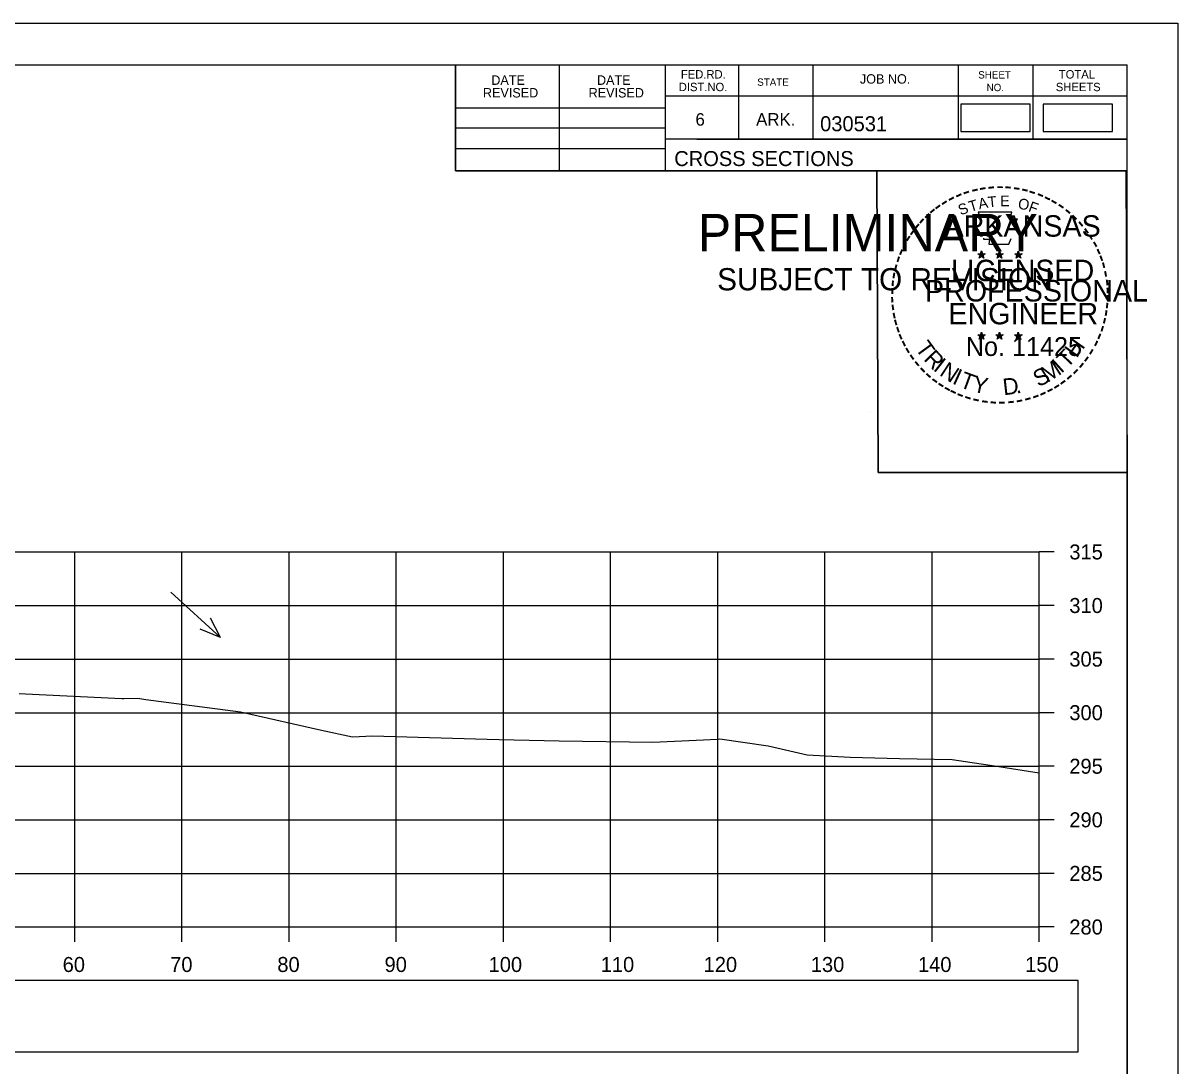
# Model space of a CAD drawing. Extents: x 285 to 4233, y -659 to 3710.
# Drawn here: x 1278.9 to 1386.6, y 2848.3 to 2945.6 of the extents above; entities that cross this region are included whole.
import ezdxf

# ---------------------------------------------------------------- set-up
doc = ezdxf.new("R2010")
doc.units = 0
for name, color, linetype in [('R_Axis', 7, 'Continuous'), ('R_Axis Annot', 7, 'Continuous'), ('R_Border', 7, 'Continuous'), ('R_Border PE', 7, 'Continuous'), ('R_Border Prem', 7, 'Continuous'), ('R_Exist Surface', 7, 'Continuous'), ('R_Grid', 7, 'Continuous'), ('R_No Plot', 7, 'Continuous'), ('R_Water Annot', 7, 'Continuous')]:
    doc.layers.add(name, color=color, linetype=linetype)

msp = doc.modelspace()

# ---------------------------------------------------------------- linework, layer by layer
at = {"layer": 'R_Axis'}
for p, q in [((1373.68, 2861.27), (1373.68, 2896.27)), ((1375.08, 2896.27), (1373.68, 2896.27)), ((1375.08, 2891.27), (1373.68, 2891.27)), ((1375.08, 2886.27), (1373.68, 2886.27)), ((1375.08, 2881.27), (1373.68, 2881.27)), ((1375.08, 2876.27), (1373.68, 2876.27)), ((1375.08, 2871.27), (1373.68, 2871.27)), ((1375.08, 2866.27), (1373.68, 2866.27)), ((1073.68, 2861.27), (1373.68, 2861.27)), ((1283.68, 2859.87), (1283.68, 2861.27)), ((1293.68, 2859.87), (1293.68, 2861.27)), ((1303.68, 2859.87), (1303.68, 2861.27)), ((1313.68, 2859.87), (1313.68, 2861.27)), ((1323.68, 2859.87), (1323.68, 2861.27)), ((1333.68, 2859.87), (1333.68, 2861.27)), ((1343.68, 2859.87), (1343.68, 2861.27)), ((1353.68, 2859.87), (1353.68, 2861.27)), ((1363.68, 2859.87), (1363.68, 2861.27)), ((1373.68, 2859.87), (1373.68, 2861.27)), ((1375.08, 2861.27), (1373.68, 2861.27))]:
    msp.add_line(p, q, dxfattribs=at)
at = {"layer": 'R_Axis Annot'}
for points in [[(1366.36, 2935.51), (1372.81, 2935.51), (1372.81, 2938.07), (1366.36, 2938.07)], [(1374.05, 2935.51), (1380.51, 2935.51), (1380.51, 2938.07), (1374.05, 2938.07)], [(1237.31, 2849.62), (1377.31, 2849.62), (1377.31, 2856.27), (1237.31, 2856.27)]]:
    msp.add_lwpolyline(points, close=True, dxfattribs=at)
at = {"layer": 'R_Border'}
for p, q in [((1065.68, 2941.73), (1381.86, 2941.73)), ((1319.22, 2931.85), (1319.22, 2941.73)), ((1328.9, 2931.85), (1328.9, 2941.73)), ((1338.76, 2941.73), (1338.76, 2931.85)), ((1345.6, 2941.73), (1345.6, 2934.79)), ((1352.54, 2941.73), (1352.54, 2934.79)), ((1366.12, 2941.73), (1366.12, 2934.79)), ((1373.06, 2941.73), (1373.06, 2934.79)), ((1381.86, 2736.27), (1381.86, 2941.73)), ((1381.86, 2938.79), (1338.76, 2938.79)), ((1381.86, 2938.81), (1381.86, 2938.81)), ((1319.22, 2937.71), (1338.76, 2937.71)), ((1319.22, 2935.85), (1338.76, 2935.85)), ((1319.22, 2933.91), (1338.76, 2933.91)), ((1381.86, 2934.79), (1338.76, 2934.79)), ((1341.72, 2934.79), (1381.86, 2934.79)), ((1381.86, 2931.85), (1319.22, 2931.85))]:
    msp.add_line(p, q, dxfattribs=at)
at = {"layer": 'R_Border PE'}
for p, q in [((1367.94, 2924.1), (1368.29, 2923.99)), ((1367.94, 2924.1), (1368.19, 2924.06)), ((1367.94, 2924.1), (1368.18, 2923.98)), ((1368.29, 2924.36), (1368.25, 2924.1)), ((1368.29, 2923.99), (1368.29, 2924.36)), ((1368.29, 2924.36), (1368.34, 2924.11)), ((1368.64, 2924.1), (1368.29, 2923.99)), ((1368.64, 2924.1), (1368.35, 2924.05)), ((1368.64, 2924.1), (1368.43, 2924)), ((1369.61, 2924.1), (1369.96, 2923.99)), ((1369.61, 2924.1), (1369.86, 2924.06)), ((1369.61, 2924.1), (1369.85, 2923.98)), ((1369.96, 2924.36), (1369.92, 2924.1)), ((1369.96, 2923.99), (1369.96, 2924.36)), ((1369.96, 2924.36), (1370.01, 2924.11)), ((1370.31, 2924.1), (1369.96, 2923.99)), ((1370.31, 2924.1), (1370.02, 2924.05)), ((1370.31, 2924.1), (1370.1, 2924)), ((1371.72, 2924.34), (1371.68, 2924.09)), ((1371.72, 2923.98), (1371.72, 2924.34)), ((1371.72, 2924.34), (1371.77, 2924.09)), ((1368.07, 2923.69), (1368.29, 2923.99)), ((1368.07, 2923.69), (1368.2, 2923.94)), ((1368.07, 2923.69), (1368.29, 2923.91)), ((1368.5, 2923.69), (1368.29, 2923.99)), ((1368.5, 2923.69), (1368.29, 2923.91)), ((1368.5, 2923.69), (1368.37, 2923.99)), ((1369.74, 2923.69), (1369.96, 2923.99)), ((1369.74, 2923.69), (1369.87, 2923.94)), ((1369.74, 2923.69), (1369.96, 2923.91)), ((1370.17, 2923.69), (1369.96, 2923.99)), ((1370.17, 2923.69), (1369.96, 2923.91)), ((1370.17, 2923.69), (1370.04, 2923.99)), ((1371.38, 2924.09), (1371.72, 2923.98)), ((1371.38, 2924.09), (1371.63, 2924.05)), ((1371.38, 2924.09), (1371.61, 2923.97)), ((1371.51, 2923.68), (1371.72, 2923.98)), ((1371.51, 2923.68), (1371.63, 2923.93)), ((1371.51, 2923.68), (1371.72, 2923.9)), ((1372.07, 2924.09), (1371.72, 2923.98)), ((1371.94, 2923.68), (1371.72, 2923.98)), ((1371.94, 2923.68), (1371.72, 2923.9)), ((1372.07, 2924.09), (1371.79, 2924.04)), ((1371.94, 2923.68), (1371.8, 2923.97)), ((1372.07, 2924.09), (1371.87, 2923.99)), ((1368.29, 2916.78), (1368.25, 2916.53)), ((1368.29, 2916.42), (1368.29, 2916.78)), ((1368.29, 2916.78), (1368.34, 2916.53)), ((1369.96, 2916.78), (1369.91, 2916.53)), ((1369.96, 2916.42), (1369.96, 2916.78)), ((1369.96, 2916.78), (1370, 2916.53)), ((1371.72, 2916.77), (1371.68, 2916.52)), ((1371.72, 2916.41), (1371.72, 2916.77)), ((1371.72, 2916.77), (1371.77, 2916.52)), ((1367.94, 2916.53), (1368.29, 2916.42)), ((1367.94, 2916.53), (1368.19, 2916.48)), ((1367.94, 2916.53), (1368.17, 2916.41)), ((1368.07, 2916.12), (1368.29, 2916.42)), ((1368.07, 2916.12), (1368.2, 2916.37)), ((1368.07, 2916.12), (1368.28, 2916.34)), ((1368.5, 2916.12), (1368.28, 2916.34)), ((1368.63, 2916.53), (1368.29, 2916.42)), ((1368.5, 2916.12), (1368.29, 2916.42)), ((1368.63, 2916.53), (1368.35, 2916.48)), ((1368.5, 2916.12), (1368.36, 2916.41)), ((1368.63, 2916.53), (1368.43, 2916.43)), ((1369.61, 2916.53), (1369.96, 2916.42)), ((1369.61, 2916.53), (1369.86, 2916.48)), ((1369.61, 2916.53), (1369.84, 2916.41)), ((1369.74, 2916.12), (1369.96, 2916.42)), ((1369.74, 2916.12), (1369.87, 2916.37)), ((1369.74, 2916.12), (1369.95, 2916.34)), ((1370.17, 2916.12), (1369.95, 2916.34)), ((1370.3, 2916.53), (1369.96, 2916.42)), ((1370.17, 2916.12), (1369.96, 2916.42)), ((1370.3, 2916.53), (1370.02, 2916.48)), ((1370.17, 2916.12), (1370.03, 2916.41)), ((1370.3, 2916.53), (1370.1, 2916.43)), ((1371.37, 2916.52), (1371.72, 2916.41)), ((1371.37, 2916.52), (1371.63, 2916.47)), ((1371.37, 2916.52), (1371.61, 2916.4)), ((1371.51, 2916.11), (1371.72, 2916.41)), ((1371.51, 2916.11), (1371.63, 2916.36)), ((1371.51, 2916.11), (1371.72, 2916.33)), ((1372.07, 2916.52), (1371.72, 2916.41)), ((1371.94, 2916.11), (1371.72, 2916.41)), ((1371.94, 2916.11), (1371.72, 2916.33)), ((1372.07, 2916.52), (1371.78, 2916.47)), ((1371.94, 2916.11), (1371.8, 2916.4)), ((1372.07, 2916.52), (1371.87, 2916.42))]:
    msp.add_line(p, q, dxfattribs=at)
for points in [[(1367.98, 2927.98), (1368.25, 2927.15)], [(1371.49, 2927.06), (1371.64, 2927.34), (1370.95, 2927.32), (1371.1, 2927.98), (1367.98, 2927.98)], [(1368.47, 2925.56), (1368.47, 2925.47), (1369.04, 2925.45), (1368.98, 2924.98), (1370.85, 2924.98), (1371.05, 2925.51)], [(1368.29, 2924.36), (1368.5, 2923.69), (1367.94, 2924.1), (1368.64, 2924.1), (1368.07, 2923.69), (1368.29, 2924.36)], [(1369.96, 2924.36), (1370.17, 2923.69), (1369.61, 2924.1), (1370.31, 2924.1), (1369.74, 2923.69), (1369.96, 2924.36)], [(1371.72, 2924.34), (1371.94, 2923.68), (1371.38, 2924.09), (1372.07, 2924.09), (1371.51, 2923.68), (1371.72, 2924.34)], [(1368.29, 2916.78), (1368.5, 2916.12), (1367.94, 2916.53), (1368.63, 2916.53), (1368.07, 2916.12), (1368.29, 2916.78)], [(1369.96, 2916.78), (1370.17, 2916.12), (1369.61, 2916.53), (1370.3, 2916.53), (1369.74, 2916.12), (1369.96, 2916.78)], [(1371.72, 2916.77), (1371.94, 2916.11), (1371.37, 2916.52), (1372.07, 2916.52), (1371.51, 2916.11), (1371.72, 2916.77)]]:
    msp.add_lwpolyline(points, dxfattribs=at)
for centre, radius in [((1368.29, 2923.99), 0.172), ((1368.29, 2923.99), 0.145), ((1368.29, 2923.99), 0.116), ((1369.96, 2923.99), 0.172), ((1369.96, 2923.99), 0.145), ((1369.96, 2923.99), 0.116), ((1371.72, 2923.98), 0.172), ((1371.72, 2923.98), 0.145), ((1368.29, 2923.99), 0.0991), ((1368.29, 2923.99), 0.0747), ((1368.29, 2923.99), 0.0495), ((1368.29, 2923.99), 0.0296), ((1369.96, 2923.99), 0.0991), ((1369.96, 2923.99), 0.0747), ((1369.96, 2923.99), 0.0495), ((1369.96, 2923.99), 0.0296), ((1371.72, 2923.98), 0.116), ((1371.72, 2923.98), 0.0991), ((1371.72, 2923.98), 0.0747), ((1371.72, 2923.98), 0.0495), ((1371.72, 2923.98), 0.0296), ((1368.29, 2916.42), 0.172), ((1368.29, 2916.42), 0.145), ((1369.95, 2916.42), 0.172), ((1369.95, 2916.42), 0.145), ((1371.72, 2916.41), 0.172), ((1368.29, 2916.42), 0.116), ((1368.29, 2916.42), 0.0991), ((1368.29, 2916.42), 0.0747), ((1368.29, 2916.42), 0.0495), ((1368.29, 2916.42), 0.0296), ((1369.95, 2916.42), 0.116), ((1369.95, 2916.42), 0.0991), ((1369.95, 2916.42), 0.0747), ((1369.95, 2916.42), 0.0495), ((1369.95, 2916.42), 0.0296), ((1371.72, 2916.41), 0.145), ((1371.72, 2916.41), 0.116), ((1371.72, 2916.41), 0.0991), ((1371.72, 2916.41), 0.0747), ((1371.72, 2916.41), 0.0495), ((1371.72, 2916.41), 0.0296)]:
    msp.add_circle(centre, radius, dxfattribs=at)
at = {"layer": 'R_Exist Surface'}
msp.add_lwpolyline([(1278.5, 2883.06), (1279.09, 2883.03), (1288.07, 2882.6), (1288.26, 2882.6), (1289.56, 2882.61), (1290.31, 2882.51), (1299.16, 2881.34), (1306.71, 2879.63), (1309.6, 2879.02), (1311.47, 2879.12), (1318.94, 2878.89), (1322.16, 2878.79), (1323.29, 2878.76), (1328.88, 2878.65), (1337.63, 2878.51), (1343.67, 2878.81), (1343.88, 2878.82), (1348.39, 2878.17), (1352.03, 2877.33), (1356.03, 2877.13), (1360.64, 2877), (1365.54, 2876.9), (1369.49, 2876.31), (1373.68, 2875.65)], dxfattribs=at)
at = {"layer": 'R_Grid'}
for p, q in [((1073.68, 2896.27), (1373.68, 2896.27)), ((1283.68, 2861.27), (1283.68, 2896.27)), ((1293.68, 2861.27), (1293.68, 2896.27)), ((1303.68, 2861.27), (1303.68, 2896.27)), ((1313.68, 2861.27), (1313.68, 2896.27)), ((1323.68, 2861.27), (1323.68, 2896.27)), ((1333.68, 2861.27), (1333.68, 2896.27)), ((1343.68, 2861.27), (1343.68, 2896.27)), ((1353.68, 2861.27), (1353.68, 2896.27)), ((1363.68, 2861.27), (1363.68, 2896.27)), ((1373.68, 2861.27), (1373.68, 2896.27)), ((1073.68, 2891.27), (1373.68, 2891.27)), ((1073.68, 2886.27), (1373.68, 2886.27)), ((1073.68, 2881.27), (1373.68, 2881.27)), ((1073.68, 2876.27), (1373.68, 2876.27)), ((1073.68, 2871.27), (1373.68, 2871.27)), ((1073.68, 2866.27), (1373.68, 2866.27)), ((1073.68, 2861.27), (1373.68, 2861.27))]:
    msp.add_line(p, q, dxfattribs=at)
at = {"layer": 'R_No Plot'}
for p, q in [((1053.28, 2945.62), (1386.61, 2945.62)), ((1357.89, 2909.39), (1357.89, 2909.39))]:
    msp.add_line(p, q, dxfattribs=at)
for points in [[(1053.27, 2945.62), (1386.61, 2945.62), (1386.61, 2732.28), (1053.27, 2732.28)], [(1299.6, 2941.73), (1319.22, 2941.73), (1319.22, 2931.85), (1335.33, 2931.85), (1358.53, 2931.85), (1358.65, 2903.69), (1381.86, 2903.69), (1381.86, 2736.27), (1065.68, 2736.27), (1065.68, 2941.73)], [(1358.53, 2931.85), (1381.74, 2931.85), (1381.86, 2903.69), (1358.65, 2903.69)]]:
    msp.add_lwpolyline(points, close=True, dxfattribs=at)
at = {"layer": 'R_Water Annot'}
for p, q in [((1292.66, 2892.53), (1297.28, 2888.27)), ((1297.28, 2888.27), (1296.34, 2890.09)), ((1297.28, 2888.27), (1295.39, 2889.06))]:
    msp.add_line(p, q, dxfattribs=at)

# ---------------------------------------------------------------- texts
at = {"layer": 'R_Axis Annot'}
for s, p in [('315', (1376.48, 2895.57)), ('310', (1376.48, 2890.57)), ('305', (1376.48, 2885.57)), ('300', (1376.48, 2880.57)), ('295', (1376.48, 2875.57)), ('290', (1376.48, 2870.57)), ('285', (1376.48, 2865.57)), ('280', (1376.48, 2860.57)), ('60', (1282.56, 2857.07)), ('70', (1292.59, 2857.07)), ('80', (1302.59, 2857.07)), ('90', (1312.59, 2857.07)), ('100', (1322.3, 2857.07)), ('110', (1332.76, 2857.07)), ('120', (1342.36, 2857.07)), ('130', (1352.36, 2857.07)), ('140', (1362.36, 2857.07)), ('150', (1372.36, 2857.07))]:
    msp.add_text(s, height=1.4, dxfattribs=at).set_placement(p)
at = {"layer": 'R_Border'}
for s, height, p in [('DATE', 0.879, (1322.55, 2939.86)), ('DATE', 0.879, (1332.41, 2939.86)), ('FED.RD.', 0.782, (1340.24, 2940.45)), ('STATE', 0.684, (1347.36, 2939.77)), ('JOB NO.', 0.879, (1356.94, 2939.97)), ('SHEET', 0.684, (1367.98, 2940.45)), ('TOTAL', 0.782, (1375.5, 2940.45)), ('REVISED', 0.879, (1321.77, 2938.68)), ('REVISED', 0.879, (1331.63, 2938.68)), ('DIST.NO.', 0.782, (1340.04, 2939.27)), ('NO.', 0.684, (1368.76, 2939.27)), ('SHEETS', 0.782, (1375.22, 2939.27)), ('6', 1.17, (1341.6, 2936.05)), ('ARK.', 1.172, (1347.26, 2936.05)), ('030531', 1.4, (1353.23, 2935.53)), ('CROSS SECTIONS', 1.4, (1339.62, 2932.28))]:
    msp.add_text(s, height=height, rotation=360, dxfattribs=at).set_placement(p)
at = {"layer": 'R_Border PE'}
for s, height, rotation, p in [('-', 1.6, 24.3072, (1366.1, 2928.84)), ('-', 1.6, 19.1761, (1366.73, 2929.11)), ('-', 1.6, 13.6301, (1367.48, 2929.35)), ('-', 1.6, 10.2193, (1368.16, 2929.51)), ('-', 1.6, 5.8968, (1368.89, 2929.62)), ('-', 1.6, 0.1862, (1369.66, 2929.69)), ('E', 1, 0.8323, (1370.03, 2928.52)), ('-', 1.6, 357.743, (1370.38, 2929.68)), ('-', 1.6, 352.1617, (1371.13, 2929.62)), ('-', 1.6, 347.2049, (1371.85, 2929.51)), ('-', 1.6, 342.3362, (1372.48, 2929.35)), ('-', 1.6, 337.8551, (1373.22, 2929.13)), ('-', 1.6, 36.2317, (1364.29, 2927.76)), ('-', 1.6, 34.0636, (1364.87, 2928.15)), ('-', 1.6, 28.7918, (1365.46, 2928.52)), ('S', 1, 21.594, (1366.34, 2927.66)), ('T', 1, 16.4036, (1367.25, 2927.99)), ('A', 1, 11.2132, (1368.08, 2928.24)), ('T', 1, 6.0228, (1368.93, 2928.41)), ('O', 1, 350.4515, (1371.64, 2928.31)), ('F', 1, 340.0707, (1372.59, 2928.08)), ('-', 1.6, 334.1211, (1373.85, 2928.86)), ('-', 1.6, 329.6409, (1374.43, 2928.58)), ('-', 1.6, 325.8627, (1375.07, 2928.22)), ('-', 1.6, 48.423, (1362.93, 2926.48)), ('-', 1.6, 42.9622, (1363.38, 2926.96)), ('-', 1.6, 38.9507, (1363.81, 2927.38)), ('ARKANSAS', 2, 360, (1364.84, 2925.69)), ('-', 1.6, 320.5297, (1375.68, 2927.79)), ('-', 1.6, 315.5786, (1376.28, 2927.3)), ('-', 1.6, 54.2325, (1362.12, 2925.43)), ('-', 1.6, 50.6142, (1362.53, 2926)), ('-', 1.6, 309.8797, (1376.85, 2926.75)), ('-', 1.6, 306.6522, (1377.37, 2926.15)), ('-', 1.6, 58.0706, (1361.79, 2924.9)), ('-', 1.4, 303.6753, (1377.86, 2925.58)), ('-', 1.6, 299.6684, (1378.18, 2924.98)), ('-', 1.6, 67.7743, (1361.22, 2923.68)), ('-', 1.6, 62.8713, (1361.48, 2924.29)), ('-', 1.6, 294.6628, (1378.5, 2924.36)), ('-', 1.6, 75.461, (1360.8, 2922.33)), ('-', 1.6, 72.3945, (1361, 2923.05)), ('LICENSED', 2, 360, (1365.43, 2921.54)), ('DWB', 0.01, 360, (1368.28, 2923.99)), ('DWB', 0.01, 360, (1369.95, 2923.99)), ('DWB', 0.01, 360, (1371.71, 2923.98)), ('-', 1.6, 290.5728, (1378.76, 2923.79)), ('-', 1.6, 285.1233, (1378.99, 2923.21)), ('-', 1.6, 81.2013, (1360.67, 2921.62)), ('-', 1.6, 280.5493, (1379.19, 2922.46)), ('-', 1.6, 85.1863, (1360.59, 2920.93)), ('PROFESSIONAL', 2, 360, (1363.01, 2919.64)), ('-', 1.6, 276.5962, (1379.35, 2921.7)), ('-', 1.6, 274.3301, (1379.41, 2920.97)), ('-', 1.6, 94.1959, (1360.6, 2919.5)), ('-', 1.6, 89.0622, (1360.57, 2920.23)), ('-', 1.6, 269.9407, (1379.45, 2920.34)), ('-', 1.6, 98.9479, (1360.68, 2918.84)), ('ENGINEER', 2, 360, (1365.2, 2917.51)), ('-', 1.6, 260.9953, (1379.36, 2919.02)), ('-', 1.6, 263.5172, (1379.43, 2919.68)), ('-', 1.6, 101.7149, (1360.81, 2918.1)), ('-', 1.6, 105.4578, (1360.97, 2917.51)), ('-', 1.6, 255.7626, (1379.25, 2918.34)), ('-', 1.6, 109.0874, (1361.19, 2916.88)), ('-', 1.6, 114.0643, (1361.44, 2916.28)), ('-', 1.6, 247.8887, (1378.84, 2916.95)), ('-', 1.6, 252.8681, (1379.07, 2917.62)), ('-', 1.6, 115.7289, (1361.75, 2915.66)), ('T', 1.54, 306.0406, (1362.05, 2915.26)), ('No. 11425', 1.757, 360, (1366.82, 2914.56)), ('DWB', 0.01, 360, (1368.27, 2916.41)), ('DWB', 0.01, 360, (1369.94, 2916.41)), ('DWB', 0.01, 360, (1371.71, 2916.4)), ('H', 1.54, 54.6088, (1377.17, 2914.29)), ('-', 1.6, 244.6197, (1378.58, 2916.32)), ('-', 1.6, 120.4471, (1362.1, 2915.08)), ('-', 1.6, 125.8934, (1362.51, 2914.52)), ('R', 1.54, 314.005, (1362.81, 2914.21)), ('T', 1.54, 46.6444, (1376.28, 2913.35)), ('-', 1.6, 233.8452, (1377.79, 2914.92)), ('-', 1.6, 239.0712, (1378.19, 2915.57)), ('-', 1.6, 130.7181, (1362.97, 2913.97)), ('-', 1.6, 134.2238, (1363.49, 2913.42)), ('I', 1.54, 321.9694, (1363.71, 2913.28)), ('N', 1.54, 326.5002, (1364.28, 2912.81)), ('I', 1.54, 335.3603, (1365.48, 2912.02)), ('S', 1.54, 26.9312, (1373.59, 2911.62)), ('M', 1.54, 32.6563, (1374.43, 2912.02)), ('I', 1.54, 42.1136, (1375.72, 2912.87)), ('-', 1.6, 225.7653, (1376.88, 2913.79)), ('-', 1.6, 231.2538, (1377.36, 2914.35)), ('-', 1.6, 138.9338, (1364.01, 2912.96)), ('-', 1.6, 144.6463, (1364.57, 2912.55)), ('T', 1.54, 339.8912, (1366.15, 2911.69)), ('Y', 1.54, 347.8556, (1367.36, 2911.25)), ('D', 1.54, 6.3969, (1370.35, 2910.89)), ('-', 1.6, 215.7363, (1375.81, 2912.81)), ('-', 1.6, 221.0851, (1376.35, 2913.28)), ('-', 1.6, 148.0898, (1365.13, 2912.18)), ('-', 1.6, 151.5704, (1365.71, 2911.85)), ('-', 1.6, 154.6002, (1366.23, 2911.61)), ('.', 1.54, 13.7642, (1371.54, 2911.02)), ('-', 1.6, 204.2516, (1374.09, 2911.75)), ('-', 1.6, 207.3568, (1374.71, 2912.07)), ('-', 1.6, 212.2491, (1375.27, 2912.42)), ('-', 1.6, 158.5612, (1366.85, 2911.35)), ('-', 1.6, 162.7983, (1367.54, 2911.14)), ('-', 1.6, 167.5555, (1368.26, 2910.98)), ('-', 1.6, 173.1155, (1369.03, 2910.87)), ('-', 1.6, 176.5183, (1369.78, 2910.81)), ('-', 1.6, 181.5918, (1370.52, 2910.83)), ('-', 1.6, 185.8167, (1371.33, 2910.91)), ('-', 1.6, 191.2858, (1372.06, 2911.04)), ('-', 1.6, 195.4743, (1372.79, 2911.24)), ('-', 1.6, 200.7184, (1373.47, 2911.48))]:
    msp.add_text(s, height=height, rotation=rotation, dxfattribs=at).set_placement(p)
at = {"layer": 'R_Border Prem'}
for s, height, p in [('PRELIMINARY', 3.5, (1341.81, 2924.31)), ('DWB', 0.01, (1342.55, 2926.16)), ('SUBJECT TO REVISION', 2.0751, (1343.62, 2920.68))]:
    msp.add_text(s, height=height, rotation=360, dxfattribs=at).set_placement(p)

doc.saveas('drawing.dxf')
